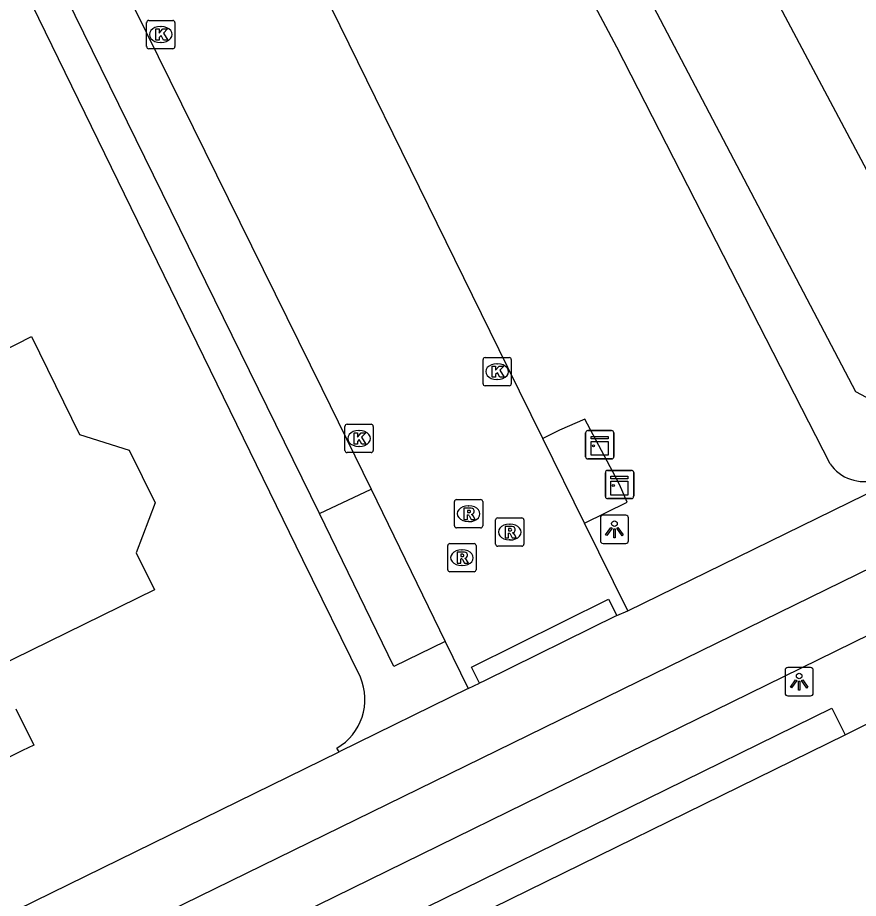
# Model space of a CAD drawing. Extents: x 160457 to 162082, y 388340 to 389736.
# Drawn here: x 161060.41 to 161090.16, y 389172.21 to 389203.36 of the extents above; entities that cross this region are included whole.
import ezdxf

# ---------------------------------------------------------------- set-up
doc = ezdxf.new("R2010")
doc.units = 0
for name, color, linetype in [('IMGEO_Berm_groen', 7, 'Continuous'), ('IMGEO_Fietspad_gesloten', 7, 'Continuous'), ('IMGEO_Groenvoorziening', 7, 'Continuous'), ('IMGEO_Kast', 7, 'Continuous'), ('IMGEO_Kolk', 7, 'Continuous'), ('IMGEO_Lichtpunt', 7, 'Continuous'), ('IMGEO_Muur', 7, 'Continuous'), ('IMGEO_Pand', 7, 'Continuous'), ('IMGEO_Parkeervlak_open', 7, 'Continuous'), ('IMGEO_Rijbaan_lokaal_gesloten', 7, 'Continuous'), ('IMGEO_Rijbaan_lokaal_open', 7, 'Continuous'), ('IMGEO_Rioolput', 7, 'Continuous'), ('IMGEO_Voetpad_open', 7, 'Continuous'), ('IMGEO_Waterloop', 7, 'Continuous')]:
    doc.layers.add(name, color=color, linetype=linetype)

msp = doc.modelspace()

# ---------------------------------------------------------------- linework, layer by layer
at = {"layer": 'IMGEO_Berm_groen'}
msp.add_lwpolyline([(161089.153, 389187.58), (161081.612, 389202.312), (161069.359, 389225.327)], dxfattribs=at)
msp.add_arc((161090.353, 389188.409), 1.458, 214.6329, 287.6196, dxfattribs=at)
at = {"layer": 'IMGEO_Fietspad_gesloten'}
for points in [[(161132.774, 389204.546), (161021.386, 389150.057), (161000, 389139.59), (160954.879, 389117.505), (160945.498, 389112.928)], [(161064.928, 389168.99), (161096.687, 389184.544)]]:
    msp.add_lwpolyline(points, dxfattribs=at)
at = {"layer": 'IMGEO_Groenvoorziening'}
msp.add_lwpolyline([(160992.734, 389335.908), (161000, 389327.052), (161018.814, 389304.122), (161039.616, 389276.459), (161057.222, 389250), (161071.43, 389225.591), (161090.058, 389190.13), (161093.446, 389188.332)], dxfattribs=at)
at = {"layer": 'IMGEO_Kast'}
for p, q in [((161080.504, 389187.827), (161080.504, 389188.668)), ((161080.504, 389188.668), (161080.504, 389187.827)), ((161080.579, 389188.752), (161081.42, 389188.752)), ((161081.42, 389188.752), (161080.579, 389188.752)), ((161081.504, 389188.677), (161081.504, 389187.836)), ((161081.504, 389187.836), (161081.504, 389188.677)), ((161081.429, 389187.752), (161080.588, 389187.752)), ((161080.588, 389187.752), (161081.429, 389187.752)), ((161081.281, 389187.345), (161082.122, 389187.345)), ((161082.122, 389187.345), (161081.281, 389187.345)), ((161081.206, 389186.42), (161081.206, 389187.261)), ((161081.206, 389187.261), (161081.206, 389186.42)), ((161082.206, 389187.27), (161082.206, 389186.429)), ((161082.206, 389186.429), (161082.206, 389187.27)), ((161082.131, 389186.345), (161081.29, 389186.345)), ((161081.29, 389186.345), (161082.131, 389186.345))]:
    msp.add_line(p, q, dxfattribs=at)
for points in [[(161080.699, 389188.542), (161081.299, 389188.542), (161081.299, 389188.457), (161080.699, 389188.457), (161080.699, 389188.542)], [(161080.699, 389188.367), (161081.299, 389188.367), (161081.299, 389187.878), (161080.699, 389187.878), (161080.699, 389188.367)], [(161081.401, 389187.135), (161082.001, 389187.135), (161082.001, 389187.05), (161081.401, 389187.05), (161081.401, 389187.135)], [(161081.401, 389186.96), (161082.001, 389186.96), (161082.001, 389186.471), (161081.401, 389186.471), (161081.401, 389186.96)]]:
    msp.add_lwpolyline(points, dxfattribs=at)
for centre in [(161080.783, 389188.216), (161081.485, 389186.809)]:
    msp.add_circle(centre, 0.0377, dxfattribs=at)
for centre, start, end in [((161080.582, 389188.674), 92.4484, 184.2845), ((161080.582, 389188.674), 92.4484, 184.2845), ((161081.426, 389188.674), 2.4484, 94.2845), ((161081.426, 389188.674), 2.4484, 94.2845), ((161080.582, 389187.83), 182.4484, 274.2845), ((161080.582, 389187.83), 182.4484, 274.2845), ((161081.426, 389187.83), 272.4484, 4.2845), ((161081.426, 389187.83), 272.4484, 4.2845), ((161081.284, 389187.267), 92.4484, 184.2845), ((161081.284, 389187.267), 92.4484, 184.2845), ((161082.128, 389187.267), 2.4484, 94.2845), ((161082.128, 389187.267), 2.4484, 94.2845), ((161081.284, 389186.423), 182.4484, 274.2845), ((161081.284, 389186.423), 182.4484, 274.2845), ((161082.128, 389186.423), 272.4484, 4.2845), ((161082.128, 389186.423), 272.4484, 4.2845)]:
    msp.add_arc(centre, 0.0779, start, end, dxfattribs=at)
at = {"layer": 'IMGEO_Kolk'}
for p, q in [((161064.973, 389202.334), (161064.973, 389203.186)), ((161065.048, 389203.26), (161065.9, 389203.26)), ((161065.974, 389203.186), (161065.974, 389202.334)), ((161065.461, 389203.04), (161065.486, 389203.04)), ((161065.9, 389202.26), (161065.048, 389202.26)), ((161065.484, 389202.48), (161065.459, 389202.48)), ((161076.875, 389190.411), (161076.875, 389191.263)), ((161076.95, 389191.337), (161077.802, 389191.337)), ((161077.363, 389191.117), (161077.388, 389191.117)), ((161077.876, 389191.263), (161077.876, 389190.411)), ((161077.386, 389190.557), (161077.361, 389190.557)), ((161077.802, 389190.337), (161076.95, 389190.337)), ((161071.989, 389188.048), (161071.989, 389188.9)), ((161072.064, 389188.974), (161072.916, 389188.974)), ((161072.99, 389188.9), (161072.99, 389188.048)), ((161072.477, 389188.754), (161072.502, 389188.754)), ((161072.916, 389187.974), (161072.064, 389187.974)), ((161072.5, 389188.194), (161072.475, 389188.194))]:
    msp.add_line(p, q, dxfattribs=at)
for points in [[(161064.973, 389202.334), (161064.973, 389203.186)], [(161065.048, 389203.26), (161065.9, 389203.26)], [(161065.974, 389203.186), (161065.974, 389202.334)], [(161065.294, 389202.96), (161065.417, 389202.96), (161065.417, 389202.809), (161065.547, 389202.96), (161065.711, 389202.96), (161065.565, 389202.809), (161065.718, 389202.56), (161065.566, 389202.56), (161065.481, 389202.724), (161065.417, 389202.657), (161065.417, 389202.56), (161065.294, 389202.56), (161065.294, 389202.96)], [(161065.9, 389202.26), (161065.048, 389202.26)], [(161076.875, 389190.411), (161076.875, 389191.263)], [(161076.95, 389191.337), (161077.802, 389191.337)], [(161077.196, 389191.037), (161077.319, 389191.037), (161077.319, 389190.886), (161077.449, 389191.037), (161077.613, 389191.037), (161077.467, 389190.886), (161077.62, 389190.637), (161077.468, 389190.637), (161077.383, 389190.801), (161077.319, 389190.734), (161077.319, 389190.637), (161077.196, 389190.637), (161077.196, 389191.037)], [(161077.876, 389191.263), (161077.876, 389190.411)], [(161077.802, 389190.337), (161076.95, 389190.337)], [(161071.989, 389188.048), (161071.989, 389188.9)], [(161072.064, 389188.974), (161072.916, 389188.974)], [(161072.99, 389188.9), (161072.99, 389188.048)], [(161072.31, 389188.674), (161072.433, 389188.674), (161072.433, 389188.523), (161072.563, 389188.674), (161072.727, 389188.674), (161072.581, 389188.523), (161072.734, 389188.274), (161072.582, 389188.274), (161072.497, 389188.438), (161072.433, 389188.371), (161072.433, 389188.274), (161072.31, 389188.274), (161072.31, 389188.674)], [(161072.916, 389187.974), (161072.064, 389187.974)]]:
    msp.add_lwpolyline(points, dxfattribs=at)
for centre, start, end in [((161065.05, 389203.184), 91.552, 178.448), ((161065.05, 389203.184), 91.552, 178.448), ((161065.898, 389203.184), 1.552, 88.448), ((161065.898, 389203.184), 1.552, 88.448), ((161065.05, 389202.336), 181.552, 268.448), ((161065.05, 389202.336), 181.552, 268.448), ((161065.898, 389202.336), 271.552, 358.448), ((161065.898, 389202.336), 271.552, 358.448), ((161076.952, 389191.261), 91.552, 178.448), ((161076.952, 389191.261), 91.552, 178.448), ((161077.8, 389191.261), 1.552, 88.448), ((161077.8, 389191.261), 1.552, 88.448), ((161076.952, 389190.413), 181.552, 268.448), ((161076.952, 389190.413), 181.552, 268.448), ((161077.8, 389190.413), 271.552, 358.448), ((161077.8, 389190.413), 271.552, 358.448), ((161072.066, 389188.898), 91.552, 178.448), ((161072.066, 389188.898), 91.552, 178.448), ((161072.914, 389188.898), 1.552, 88.448), ((161072.914, 389188.898), 1.552, 88.448), ((161072.066, 389188.05), 181.552, 268.448), ((161072.066, 389188.05), 181.552, 268.448), ((161072.914, 389188.05), 271.552, 358.448), ((161072.914, 389188.05), 271.552, 358.448)]:
    msp.add_arc(centre, 0.0765, start, end, dxfattribs=at)
for centre, major_axis, ratio, start_param, end_param in [((161065.46, 389202.76), (-0.387, 0.002), 0.722429, 4.712389, 7.853982), ((161065.485, 389202.76), (-0.39, 0.002), 0.717154, 1.570796, 4.712389), ((161077.362, 389190.837), (-0.387, 0.002), 0.722429, 4.712389, 7.853982), ((161077.387, 389190.837), (-0.39, 0.002), 0.717154, 1.570796, 4.712389), ((161072.476, 389188.474), (-0.387, 0.002), 0.722429, 4.712389, 7.853982), ((161072.501, 389188.474), (-0.39, 0.002), 0.717154, 1.570796, 4.712389)]:
    msp.add_ellipse(centre, major_axis=major_axis, ratio=ratio, start_param=start_param, end_param=end_param, dxfattribs=at)
at = {"layer": 'IMGEO_Lichtpunt'}
for p, q in [((161081.929, 389185.758), (161081.121, 389185.758)), ((161081.929, 389185.758), (161081.121, 389185.758)), ((161081.027, 389185.663), (161081.027, 389184.856)), ((161081.027, 389185.663), (161081.027, 389184.856)), ((161082.023, 389184.856), (161082.023, 389185.663)), ((161082.023, 389184.856), (161082.023, 389185.663)), ((161081.121, 389184.762), (161081.929, 389184.762)), ((161081.121, 389184.762), (161081.929, 389184.762)), ((161087.563, 389180.275), (161087.563, 389179.468)), ((161087.563, 389180.275), (161087.563, 389179.468)), ((161088.465, 389180.37), (161087.657, 389180.37)), ((161088.465, 389180.37), (161087.657, 389180.37)), ((161088.559, 389179.468), (161088.559, 389180.275)), ((161088.559, 389179.468), (161088.559, 389180.275)), ((161087.657, 389179.374), (161088.465, 389179.374)), ((161087.657, 389179.374), (161088.465, 389179.374))]:
    msp.add_line(p, q, dxfattribs=at)
for points in [[(161081.401, 389185.327), (161081.44, 389185.299), (161081.252, 389185.037), (161081.214, 389185.064), (161081.401, 389185.327)], [(161081.503, 389185.279), (161081.55, 389185.279), (161081.55, 389184.957), (161081.503, 389184.957), (161081.503, 389185.279)], [(161081.613, 389185.299), (161081.651, 389185.326), (161081.838, 389185.064), (161081.799, 389185.036), (161081.613, 389185.299)], [(161087.937, 389179.939), (161087.976, 389179.911), (161087.788, 389179.649), (161087.75, 389179.676), (161087.937, 389179.939)], [(161088.039, 389179.891), (161088.086, 389179.891), (161088.086, 389179.569), (161088.039, 389179.569), (161088.039, 389179.891)], [(161088.149, 389179.911), (161088.187, 389179.938), (161088.374, 389179.676), (161088.335, 389179.648), (161088.149, 389179.911)]]:
    msp.add_lwpolyline(points, dxfattribs=at)
for centre in [(161081.526, 389185.461), (161088.062, 389180.073)]:
    msp.add_circle(centre, 0.0994, dxfattribs=at)
for centre, start, end in [((161081.121, 389185.663), 90, 180), ((161081.121, 389185.663), 90, 180), ((161081.929, 389185.663), 0, 90), ((161081.929, 389185.663), 0, 90), ((161081.121, 389184.856), 180, 270), ((161081.121, 389184.856), 180, 270), ((161081.929, 389184.856), 270, 0), ((161081.929, 389184.856), 270, 360), ((161087.657, 389180.275), 90, 180), ((161087.657, 389180.275), 90, 180), ((161088.465, 389180.275), 0, 90), ((161088.465, 389180.275), 0, 90), ((161087.657, 389179.468), 180, 270), ((161087.657, 389179.468), 180, 270), ((161088.465, 389179.468), 270, 0), ((161088.465, 389179.468), 270, 360)]:
    msp.add_arc(centre, 0.0946, start, end, dxfattribs=at)
at = {"layer": 'IMGEO_Muur'}
msp.add_lwpolyline([(161070.505, 389184.187), (161061.152, 389203.324)], dxfattribs=at)
at = {"layer": 'IMGEO_Pand'}
for points in [[(161059.818, 389191.523), (161060.898, 389192.076), (161062.598, 389188.611), (161064.353, 389188.063), (161065.269, 389186.196), (161064.597, 389184.435), (161065.245, 389183.115), (161059.631, 389180.368)], [(161060.346, 389178.912), (161060.975, 389177.63), (161060.582, 389177.437), (161059.701, 389177.006)]]:
    msp.add_lwpolyline(points, dxfattribs=at)
at = {"layer": 'IMGEO_Parkeervlak_open'}
msp.add_lwpolyline([(161071.091, 389185.821), (161072.912, 389186.677)], dxfattribs=at)
at = {"layer": 'IMGEO_Rijbaan_lokaal_gesloten'}
for points in [[(161078.992, 389188.468), (161077.749, 389190.983), (161051.52, 389244.406), (161048.609, 389250)], [(161063.309, 389206.207), (161071.173, 389190.239), (161072.912, 389186.677)], [(161080.471, 389185.476), (161078.992, 389188.468)], [(161072.912, 389186.677), (161075.541, 389181.292)], [(161082, 389182.382), (161080.471, 389185.476)], [(161081.605, 389182.208), (161082, 389182.382)], [(161075.541, 389181.292), (161076.353, 389179.629)], [(161076.353, 389179.629), (161076.752, 389179.818)]]:
    msp.add_lwpolyline(points, dxfattribs=at)
at = {"layer": 'IMGEO_Rijbaan_lokaal_open'}
for points in [[(161076.752, 389179.818), (161076.47, 389180.391), (161081.319, 389182.793), (161081.605, 389182.208)], [(161081.605, 389182.208), (161076.928, 389179.902), (161076.752, 389179.818)], [(161075.361, 389170.969), (161075.141, 389171.417), (161074.897, 389171.915), (161089.223, 389178.94), (161089.467, 389178.442), (161089.687, 389177.994)], [(161089.687, 389177.994), (161091.772, 389179.04)], [(161075.361, 389170.969), (161089.687, 389177.994)]]:
    msp.add_lwpolyline(points, dxfattribs=at)
at = {"layer": 'IMGEO_Rioolput'}
for p, q in [((161075.864, 389185.387), (161075.864, 389186.239)), ((161075.939, 389186.313), (161076.791, 389186.313)), ((161076.352, 389186.093), (161076.377, 389186.093)), ((161076.865, 389186.239), (161076.865, 389185.387)), ((161076.375, 389185.533), (161076.35, 389185.533)), ((161077.319, 389184.739), (161077.319, 389185.591)), ((161077.394, 389185.665), (161078.246, 389185.665)), ((161077.807, 389185.445), (161077.832, 389185.445)), ((161078.32, 389185.591), (161078.32, 389184.739)), ((161076.791, 389185.313), (161075.939, 389185.313)), ((161077.83, 389184.885), (161077.805, 389184.885)), ((161075.629, 389183.832), (161075.629, 389184.684)), ((161075.704, 389184.758), (161076.556, 389184.758)), ((161076.117, 389184.538), (161076.142, 389184.538)), ((161076.63, 389184.684), (161076.63, 389183.832)), ((161078.246, 389184.665), (161077.394, 389184.665)), ((161076.14, 389183.978), (161076.115, 389183.978)), ((161076.556, 389183.758), (161075.704, 389183.758))]:
    msp.add_line(p, q, dxfattribs=at)
for points in [[(161075.864, 389185.387), (161075.864, 389186.239)], [(161075.939, 389186.313), (161076.791, 389186.313)], [(161076.865, 389186.239), (161076.865, 389185.387)], [(161076.453, 389186.011), (161076.201, 389186.013), (161076.201, 389185.613)], [(161076.201, 389185.613), (161076.325, 389185.613), (161076.325, 389185.775), (161076.336, 389185.775)], [(161076.379, 389185.932), (161076.325, 389185.932), (161076.325, 389185.851)], [(161076.325, 389185.851), (161076.377, 389185.851)], [(161076.383, 389185.746), (161076.454, 389185.613), (161076.594, 389185.613), (161076.529, 389185.739)], [(161077.319, 389184.739), (161077.319, 389185.591)], [(161077.394, 389185.665), (161078.246, 389185.665)], [(161078.32, 389185.591), (161078.32, 389184.739)], [(161076.791, 389185.313), (161075.939, 389185.313)], [(161077.908, 389185.363), (161077.656, 389185.365), (161077.656, 389184.965)], [(161077.656, 389184.965), (161077.78, 389184.965), (161077.78, 389185.127), (161077.791, 389185.127)], [(161077.834, 389185.284), (161077.78, 389185.284), (161077.78, 389185.203)], [(161077.78, 389185.203), (161077.832, 389185.203)], [(161077.838, 389185.098), (161077.909, 389184.965), (161078.049, 389184.965), (161077.984, 389185.091)], [(161075.629, 389183.832), (161075.629, 389184.684)], [(161075.704, 389184.758), (161076.556, 389184.758)], [(161076.63, 389184.684), (161076.63, 389183.832)], [(161078.246, 389184.665), (161077.394, 389184.665)], [(161076.218, 389184.456), (161075.966, 389184.458), (161075.966, 389184.058)], [(161075.966, 389184.058), (161076.09, 389184.058), (161076.09, 389184.22), (161076.101, 389184.22)], [(161076.144, 389184.377), (161076.09, 389184.377), (161076.09, 389184.296)], [(161076.09, 389184.296), (161076.142, 389184.296)], [(161076.148, 389184.191), (161076.219, 389184.058), (161076.359, 389184.058), (161076.294, 389184.184)], [(161076.556, 389183.758), (161075.704, 389183.758)]]:
    msp.add_lwpolyline(points, dxfattribs=at)
for centre, radius, start, end in [((161075.941, 389186.237), 0.0765, 91.552, 178.448), ((161075.941, 389186.237), 0.0765, 91.552, 178.448), ((161076.789, 389186.237), 0.0765, 1.552, 88.448), ((161076.789, 389186.237), 0.0765, 1.552, 88.448), ((161076.335, 389185.722), 0.0533, 26.0293, 88.6989), ((161076.361, 389186.04), 0.19, 274.7715, 282.9687), ((161076.385, 389185.836), 0.0964, 77.0061, 93.1865), ((161076.399, 389185.893), 0.0378, 276.6634, 79.6772), ((161076.452, 389185.901), 0.109, 350.3612, 89.416), ((161076.45, 389185.901), 0.112, 277.5842, 350.9817), ((161076.434, 389185.686), 0.108, 29.5134, 73.7905), ((161077.396, 389185.589), 0.0765, 91.552, 178.448), ((161077.396, 389185.589), 0.0765, 91.552, 178.448), ((161078.244, 389185.589), 0.0765, 1.552, 88.448), ((161078.244, 389185.589), 0.0765, 1.552, 88.448), ((161075.941, 389185.389), 0.0765, 181.552, 268.448), ((161075.941, 389185.389), 0.0765, 181.552, 268.448), ((161076.789, 389185.389), 0.0765, 271.552, 358.448), ((161076.789, 389185.389), 0.0765, 271.552, 358.448), ((161077.79, 389185.074), 0.0533, 26.0293, 88.6989), ((161077.816, 389185.392), 0.19, 274.7715, 282.9687), ((161077.84, 389185.188), 0.0964, 77.0061, 93.1865), ((161077.854, 389185.245), 0.0378, 276.6634, 79.6772), ((161077.907, 389185.253), 0.109, 350.3612, 89.416), ((161077.905, 389185.253), 0.112, 277.5842, 350.9817), ((161077.889, 389185.038), 0.108, 29.5134, 73.7905), ((161075.706, 389184.682), 0.0765, 91.552, 178.448), ((161075.706, 389184.682), 0.0765, 91.552, 178.448), ((161076.554, 389184.682), 0.0765, 1.552, 88.448), ((161076.554, 389184.682), 0.0765, 1.552, 88.448), ((161077.396, 389184.741), 0.0765, 181.552, 268.448), ((161077.396, 389184.741), 0.0765, 181.552, 268.448), ((161078.244, 389184.741), 0.0765, 271.552, 358.448), ((161078.244, 389184.741), 0.0765, 271.552, 358.448), ((161076.1, 389184.167), 0.0533, 26.0293, 88.6989), ((161076.126, 389184.485), 0.19, 274.7715, 282.9687), ((161076.15, 389184.281), 0.0964, 77.0061, 93.1865), ((161076.164, 389184.338), 0.0378, 276.6634, 79.6772), ((161076.217, 389184.346), 0.109, 350.3612, 89.416), ((161076.215, 389184.346), 0.112, 277.5842, 350.9817), ((161076.199, 389184.131), 0.108, 29.5134, 73.7905), ((161075.706, 389183.834), 0.0765, 181.552, 268.448), ((161075.706, 389183.834), 0.0765, 181.552, 268.448), ((161076.554, 389183.834), 0.0765, 271.552, 358.448), ((161076.554, 389183.834), 0.0765, 271.552, 358.448)]:
    msp.add_arc(centre, radius, start, end, dxfattribs=at)
for centre, major_axis, ratio, start_param, end_param in [((161076.351, 389185.813), (-0.387, 0.002), 0.722429, 4.712389, 7.853982), ((161076.376, 389185.813), (-0.39, 0.002), 0.717154, 1.570796, 4.712389), ((161077.806, 389185.165), (-0.387, 0.002), 0.722429, 4.712389, 7.853982), ((161077.831, 389185.165), (-0.39, 0.002), 0.717154, 1.570796, 4.712389), ((161076.116, 389184.258), (-0.387, 0.002), 0.722429, 4.712389, 7.853982), ((161076.141, 389184.258), (-0.39, 0.002), 0.717154, 1.570796, 4.712389)]:
    msp.add_ellipse(centre, major_axis=major_axis, ratio=ratio, start_param=start_param, end_param=end_param, dxfattribs=at)
at = {"layer": 'IMGEO_Voetpad_open'}
for points in [[(161072.534, 389180.035), (161070.505, 389184.187), (161061.152, 389203.324), (161044.392, 389237.464)], [(161071.091, 389185.821), (161061.514, 389205.348)], [(161080.471, 389185.476), (161081.971, 389186.217), (161081.706, 389186.845), (161081.466, 389187.296), (161080.477, 389189.159), (161079.581, 389188.767), (161078.992, 389188.468)], [(161082, 389182.382), (161090.936, 389186.755)], [(161075.541, 389181.292), (161073.718, 389180.414), (161071.091, 389185.821)], [(161076.353, 389179.629), (161071.786, 389177.392)], [(161020.875, 389152.458), (161071.786, 389177.392)], [(161071.786, 389177.392), (161071.703, 389177.519)]]:
    msp.add_lwpolyline(points, dxfattribs=at)
msp.add_arc((161070.696, 389179.247), 2, 300.2404, 23.2042, dxfattribs=at)
at = {"layer": 'IMGEO_Waterloop'}
msp.add_lwpolyline([(161095.137, 389189.152), (161077.715, 389221.935)], dxfattribs=at)

doc.saveas('drawing.dxf')
